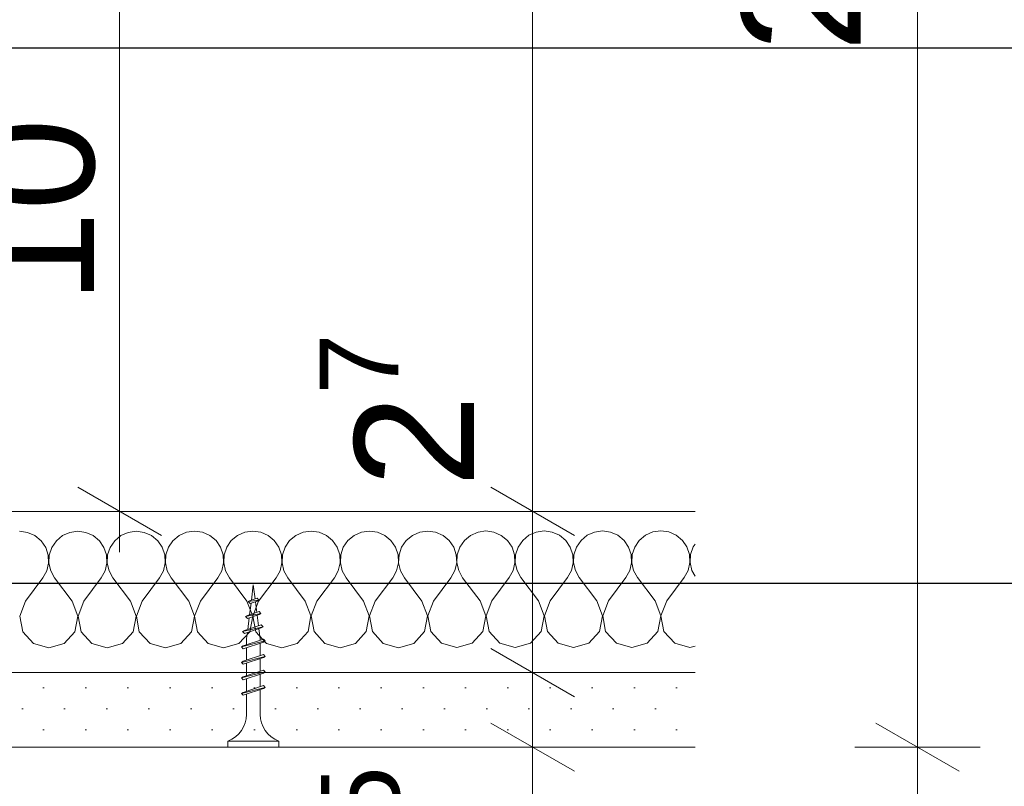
# Model space of a CAD drawing. Header units: metres. Extents: x -4 to 99, y -11 to 17.
# Tile 724 of 747: x 83.97 to 84.135, y -10.259 to -10.131. Entities that reach past the tile are written whole.
import ezdxf

# ---------------------------------------------------------------- set-up
doc = ezdxf.new("R2010")
doc.units = ezdxf.units.M
doc.header["$MEASUREMENT"] = 0
for name, color, linetype in [('152 - Bemaßung_ Beschriftung.Ausbau', 7, 'Continuous'), ('301 - Elemente.Linie', 7, 'Continuous'), ('653 - Abdeckung.TB Verkofferung', 7, 'Continuous'), ('Neubau_651 - Abdeckung.Decke abgehängt_ bekleidet', 7, 'Continuous')]:
    doc.layers.add(name, color=color, linetype=linetype)
doc.styles.add('ERSTELLTER_STIL_2', font='txt')
doc.dimstyles.new('ERSTELLTER_STIL__15', dxfattribs={"dimtxt": 0.02, "dimasz": 0.01064, "dimexe": 0.18, "dimexo": 0.0625, "dimgap": 0, "dimtad": 1, "dimzin": 0, "dimdsep": 46, "dimtxsty": 'ERSTELLTER_STIL_2', "dimblk": 'ARROWHEAD_2', "dimblk1": 'ARROWHEAD_2', "dimblk2": 'ARROWHEAD_2', "dimcen": 0.09, "dimse1": 1, "dimse2": 1, "dimclrd": 7, "dimclre": 7, "dimclrt": 7, "dimazin": 0, "dimtfac": 1, "dimtdec": 4, "dimtmove": 0, "dimatfit": 3, "dimfxl": 1, "dimtolj": 1, "dimtzin": 0, "dimarcsym": 0})
doc.dimstyles.new('ERSTELLTER_STIL__5', dxfattribs={"dimtxt": 0.18, "dimasz": 0.00912, "dimexe": 0.18, "dimexo": 0.0625, "dimgap": 0, "dimtad": 0, "dimtih": 1, "dimtoh": 1, "dimdec": 4, "dimzin": 0, "dimdsep": 46, "dimcen": 0.09, "dimadec": 0, "dimazin": 0, "dimtfac": 1, "dimtdec": 4, "dimtmove": 0, "dimatfit": 3, "dimldrblk": 'ARROWHEAD_11', "dimfxl": 1, "dimtolj": 1, "dimtzin": 0, "dimarcsym": 0})

# ---------------------------------------------------------------- blocks, each defined once
blk = doc.blocks.new('*X665', base_point=(77.72272913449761, -19.65428605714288))
at = {"layer": '653 - Abdeckung.TB Verkofferung', "color": 1, "linetype": 'Continuous', "lineweight": 5}
for p, q in [((84.02815277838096, -10.21644014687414), (84.02681855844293, -10.21662702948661)), ((84.02948699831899, -10.21662520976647), (84.02815277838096, -10.21644014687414)), ((84.03791774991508, -10.21643348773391), (84.03658352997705, -10.21662037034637)), ((84.03925196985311, -10.21661855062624), (84.03791774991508, -10.21643348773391)), ((84.0476827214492, -10.21642682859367), (84.04634850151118, -10.21661371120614)), ((84.04901694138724, -10.216611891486), (84.0476827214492, -10.21642682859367)), ((84.05744769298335, -10.21642016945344), (84.05611347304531, -10.21660705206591)), ((84.05878191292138, -10.21660523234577), (84.05744769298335, -10.21642016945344)), ((84.06721266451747, -10.2164135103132), (84.06587844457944, -10.21660039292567)), ((84.0685468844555, -10.21659857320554), (84.06721266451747, -10.2164135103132)), ((84.0769776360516, -10.21640685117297), (84.07564341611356, -10.21659373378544)), ((84.07831185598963, -10.2165919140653), (84.0769776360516, -10.21640685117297)), ((83.97089716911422, -10.21666516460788), (83.9695629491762, -10.21648010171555)), ((83.97212982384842, -10.21720808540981), (83.97089716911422, -10.21666516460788)), ((83.97316707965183, -10.21806753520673), (83.97212982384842, -10.21720808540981)), ((83.97392997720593, -10.21917808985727), (83.97316707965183, -10.21806753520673)), ((83.97572379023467, -10.21806579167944), (83.97496089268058, -10.21917738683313)), ((83.97676104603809, -10.21720492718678), (83.97572379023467, -10.21806579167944)), ((83.97799370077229, -10.21666032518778), (83.97676104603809, -10.21720492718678)), ((83.97932792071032, -10.21647344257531), (83.97799370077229, -10.21666032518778)), ((83.98066214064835, -10.21665850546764), (83.97932792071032, -10.21647344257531)), ((83.98189479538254, -10.21720142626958), (83.98066214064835, -10.21665850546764)), ((83.98293205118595, -10.21806087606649), (83.98189479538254, -10.21720142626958)), ((83.98369494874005, -10.21917143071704), (83.98293205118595, -10.21806087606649)), ((83.9854887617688, -10.21805913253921), (83.98472586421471, -10.2191707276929)), ((83.98652601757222, -10.21719826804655), (83.9854887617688, -10.21805913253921)), ((83.98775867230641, -10.21665366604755), (83.98652601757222, -10.21719826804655)), ((83.98909289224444, -10.21646678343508), (83.98775867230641, -10.21665366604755)), ((83.99042711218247, -10.21665184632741), (83.98909289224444, -10.21646678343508)), ((83.99165976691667, -10.21719476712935), (83.99042711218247, -10.21665184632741)), ((83.99269702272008, -10.21805421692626), (83.99165976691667, -10.21719476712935)), ((83.99345992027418, -10.21916477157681), (83.99269702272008, -10.21805421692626)), ((83.99525373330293, -10.21805247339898), (83.99449083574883, -10.21916406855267)), ((83.99629098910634, -10.21719160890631), (83.99525373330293, -10.21805247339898)), ((83.99752364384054, -10.21664700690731), (83.99629098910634, -10.21719160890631)), ((83.99885786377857, -10.21646012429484), (83.99752364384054, -10.21664700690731)), ((84.0001920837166, -10.21664518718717), (83.99885786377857, -10.21646012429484)), ((84.0014247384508, -10.21718810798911), (84.0001920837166, -10.21664518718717)), ((84.00246199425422, -10.21804755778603), (84.0014247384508, -10.21718810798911)), ((84.0032248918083, -10.21915811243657), (84.00246199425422, -10.21804755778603)), ((84.00501870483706, -10.21804581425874), (84.00425580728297, -10.21915740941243)), ((84.00605596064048, -10.21718494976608), (84.00501870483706, -10.21804581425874)), ((84.00728861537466, -10.21664034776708), (84.00605596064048, -10.21718494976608)), ((84.00862283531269, -10.21645346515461), (84.00728861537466, -10.21664034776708)), ((84.00995705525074, -10.21663852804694), (84.0086228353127, -10.21645346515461)), ((84.01118970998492, -10.21718144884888), (84.00995705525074, -10.21663852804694)), ((84.01222696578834, -10.21804089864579), (84.01118970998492, -10.21718144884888)), ((84.01298986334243, -10.21915145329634), (84.01222696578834, -10.21804089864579)), ((84.01478367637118, -10.21803915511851), (84.0140207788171, -10.2191507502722)), ((84.0158209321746, -10.21717829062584), (84.01478367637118, -10.21803915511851)), ((84.0170535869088, -10.21663368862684), (84.0158209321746, -10.21717829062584)), ((84.01838780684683, -10.21644680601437), (84.0170535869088, -10.21663368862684)), ((84.01972202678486, -10.21663186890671), (84.01838780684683, -10.21644680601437)), ((84.02095468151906, -10.21717478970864), (84.01972202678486, -10.21663186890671)), ((84.02199193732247, -10.21803423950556), (84.02095468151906, -10.21717478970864)), ((84.02275483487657, -10.2191447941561), (84.02199193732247, -10.21803423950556)), ((84.0245486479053, -10.21803249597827), (84.02378575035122, -10.21914409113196)), ((84.02558590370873, -10.21717163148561), (84.0245486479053, -10.21803249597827)), ((84.02681855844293, -10.21662702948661), (84.02558590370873, -10.21717163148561)), ((84.03071965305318, -10.21716813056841), (84.02948699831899, -10.21662520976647)), ((84.0317569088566, -10.21802758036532), (84.03071965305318, -10.21716813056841)), ((84.03251980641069, -10.21913813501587), (84.0317569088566, -10.21802758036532)), ((84.03431361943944, -10.21802583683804), (84.03355072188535, -10.21913743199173)), ((84.03535087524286, -10.21716497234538), (84.03431361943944, -10.21802583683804)), ((84.03658352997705, -10.21662037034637), (84.03535087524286, -10.21716497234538)), ((84.04048462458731, -10.21716147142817), (84.03925196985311, -10.21661855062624)), ((84.04152188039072, -10.21802092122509), (84.04048462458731, -10.21716147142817)), ((84.04228477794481, -10.21913147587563), (84.04152188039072, -10.21802092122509)), ((84.04407859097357, -10.2180191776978), (84.04331569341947, -10.21913077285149)), ((84.04511584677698, -10.21715831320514), (84.04407859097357, -10.2180191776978)), ((84.04634850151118, -10.21661371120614), (84.04511584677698, -10.21715831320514)), ((84.05024959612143, -10.21715481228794), (84.04901694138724, -10.216611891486)), ((84.05128685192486, -10.21801426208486), (84.05024959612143, -10.21715481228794)), ((84.05204974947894, -10.2191248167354), (84.05128685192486, -10.21801426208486)), ((84.0538435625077, -10.21801251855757), (84.05308066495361, -10.21912411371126)), ((84.05488081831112, -10.21715165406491), (84.0538435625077, -10.21801251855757)), ((84.05611347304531, -10.21660705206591), (84.05488081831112, -10.21715165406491)), ((84.06001456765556, -10.21714815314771), (84.05878191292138, -10.21660523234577)), ((84.06105182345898, -10.21800760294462), (84.06001456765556, -10.21714815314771)), ((84.06181472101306, -10.21911815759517), (84.06105182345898, -10.21800760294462)), ((84.06360853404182, -10.21800585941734), (84.06284563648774, -10.21911745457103)), ((84.06464578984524, -10.21714499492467), (84.06360853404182, -10.21800585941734)), ((84.06587844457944, -10.21660039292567), (84.06464578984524, -10.21714499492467)), ((84.0697795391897, -10.21714149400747), (84.0685468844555, -10.21659857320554)), ((84.0708167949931, -10.21800094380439), (84.0697795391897, -10.21714149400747)), ((84.0715796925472, -10.21911149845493), (84.0708167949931, -10.21800094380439)), ((84.07337350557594, -10.2179992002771), (84.07261060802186, -10.21911079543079)), ((84.07441076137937, -10.21713833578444), (84.07337350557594, -10.2179992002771)), ((84.07564341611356, -10.21659373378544), (84.07441076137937, -10.21713833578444)), ((84.07954451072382, -10.21713483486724), (84.07831185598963, -10.2165919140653)), ((84.08058176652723, -10.21799428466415), (84.07954451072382, -10.21713483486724)), ((84.08134466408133, -10.2191048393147), (84.08058176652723, -10.21799428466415)), ((83.97436044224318, -10.22045521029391), (83.97392997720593, -10.21917808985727)), ((83.97496089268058, -10.21917738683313), (83.97453042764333, -10.2204550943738)), ((83.9841254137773, -10.22044855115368), (83.98369494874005, -10.21917143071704)), ((83.98472586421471, -10.2191707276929), (83.98429539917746, -10.22044843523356)), ((83.99389038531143, -10.22044189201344), (83.99345992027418, -10.21916477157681)), ((83.99449083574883, -10.21916406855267), (83.99406037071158, -10.22044177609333)), ((84.00365535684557, -10.22043523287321), (84.0032248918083, -10.21915811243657)), ((84.00425580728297, -10.21915740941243), (84.0038253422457, -10.22043511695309)), ((84.0134203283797, -10.22042857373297), (84.01298986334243, -10.21915145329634)), ((84.0140207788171, -10.2191507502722), (84.01359031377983, -10.22042845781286)), ((84.02318529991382, -10.22042191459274), (84.02275483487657, -10.2191447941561)), ((84.02378575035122, -10.21914409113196), (84.02335528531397, -10.22042179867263)), ((84.03295027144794, -10.22041525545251), (84.03251980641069, -10.21913813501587)), ((84.03355072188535, -10.21913743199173), (84.0331202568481, -10.22041513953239)), ((84.04271524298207, -10.22040859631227), (84.04228477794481, -10.21913147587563)), ((84.04331569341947, -10.21913077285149), (84.04288522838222, -10.22040848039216)), ((84.05248021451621, -10.22040193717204), (84.05204974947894, -10.2191248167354)), ((84.05308066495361, -10.21912411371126), (84.05265019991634, -10.22040182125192)), ((84.06224518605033, -10.2203952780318), (84.06181472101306, -10.21911815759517)), ((84.06284563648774, -10.21911745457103), (84.06241517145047, -10.22039516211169)), ((84.07201015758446, -10.22038861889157), (84.0715796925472, -10.21911149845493)), ((84.07261060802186, -10.21911079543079), (84.0721801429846, -10.22038850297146)), ((84.08177512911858, -10.22038195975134), (84.08134466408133, -10.2191048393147)), ((84.08237557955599, -10.21910413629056), (84.08194511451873, -10.22038184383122)), ((84.08271143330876, -10.21861477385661), (84.08237557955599, -10.21910413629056)), ((83.97442570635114, -10.22180167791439), (83.97436044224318, -10.22045521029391)), ((83.97453042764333, -10.2204550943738), (83.97446516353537, -10.22180165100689)), ((83.98419067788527, -10.22179501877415), (83.9841254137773, -10.22044855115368)), ((83.98429539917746, -10.22044843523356), (83.9842301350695, -10.22179499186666)), ((83.99395564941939, -10.22178835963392), (83.99389038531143, -10.22044189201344)), ((83.99406037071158, -10.22044177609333), (83.99399510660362, -10.22178833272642)), ((84.00372062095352, -10.22178170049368), (84.00365535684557, -10.22043523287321)), ((84.0038253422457, -10.22043511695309), (84.00376007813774, -10.22178167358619)), ((84.01348559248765, -10.22177504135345), (84.0134203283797, -10.22042857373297)), ((84.01359031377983, -10.22042845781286), (84.01352504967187, -10.22177501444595)), ((84.02325056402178, -10.22176838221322), (84.02318529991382, -10.22042191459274)), ((84.02335528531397, -10.22042179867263), (84.02329002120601, -10.22176835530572)), ((84.0330155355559, -10.22176172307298), (84.03295027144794, -10.22041525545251)), ((84.0331202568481, -10.22041513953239), (84.03305499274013, -10.22176169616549)), ((84.04278050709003, -10.22175506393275), (84.04271524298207, -10.22040859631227)), ((84.04288522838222, -10.22040848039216), (84.04281996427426, -10.22175503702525)), ((84.05254547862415, -10.22174840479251), (84.05248021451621, -10.22040193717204)), ((84.05265019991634, -10.22040182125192), (84.05258493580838, -10.22174837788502)), ((84.0623104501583, -10.22174174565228), (84.06224518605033, -10.2203952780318)), ((84.06241517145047, -10.22039516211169), (84.06234990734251, -10.22174171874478)), ((84.07207542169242, -10.22173508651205), (84.07201015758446, -10.22038861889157)), ((84.0721801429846, -10.22038850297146), (84.07211487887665, -10.22173505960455)), ((84.08184039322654, -10.22172842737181), (84.08177512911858, -10.22038195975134)), ((84.08194511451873, -10.22038184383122), (84.08187985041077, -10.22172840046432)), ((83.97412080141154, -10.22311499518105), (83.97442570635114, -10.22180167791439)), ((83.97446516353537, -10.22180165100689), (83.97477006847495, -10.22311455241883)), ((83.98388577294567, -10.22310833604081), (83.98419067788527, -10.22179501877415)), ((83.9842301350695, -10.22179499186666), (83.98453504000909, -10.2231078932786)), ((83.9936507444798, -10.22310167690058), (83.99395564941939, -10.22178835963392)), ((83.99399510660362, -10.22178833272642), (83.99430001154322, -10.22310123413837)), ((84.00341571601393, -10.22309501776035), (84.00372062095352, -10.22178170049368)), ((84.00376007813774, -10.22178167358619), (84.00406498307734, -10.22309457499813)), ((84.01318068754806, -10.22308835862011), (84.01348559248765, -10.22177504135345)), ((84.01352504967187, -10.22177501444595), (84.01382995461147, -10.2230879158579)), ((84.02294565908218, -10.22308169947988), (84.02325056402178, -10.22176838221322)), ((84.02329002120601, -10.22176835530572), (84.02359492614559, -10.22308125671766)), ((84.03271063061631, -10.22307504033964), (84.0330155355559, -10.22176172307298)), ((84.03305499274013, -10.22176169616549), (84.03335989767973, -10.22307459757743)), ((84.04247560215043, -10.22306838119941), (84.04278050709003, -10.22175506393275)), ((84.04281996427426, -10.22175503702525), (84.04312486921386, -10.22306793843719)), ((84.05224057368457, -10.22306172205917), (84.05254547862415, -10.22174840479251)), ((84.05258493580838, -10.22174837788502), (84.05288984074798, -10.22306127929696)), ((84.0620055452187, -10.22305506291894), (84.0623104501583, -10.22174174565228)), ((84.06234990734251, -10.22174171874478), (84.0626548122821, -10.22305462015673)), ((84.07177051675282, -10.22304840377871), (84.07207542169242, -10.22173508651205)), ((84.07211487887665, -10.22173505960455), (84.07241978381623, -10.22304796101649)), ((84.08088362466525, -10.22422193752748), (84.08153548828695, -10.22304174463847)), ((84.08153548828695, -10.22304174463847), (84.08184039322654, -10.22172842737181)), ((84.08187985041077, -10.22172840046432), (84.08218475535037, -10.22304130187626)), ((84.08218475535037, -10.22304130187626), (84.08271143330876, -10.22399412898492)), ((83.9705394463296, -10.22820606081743), (83.97346893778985, -10.22429518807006)), ((83.97346893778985, -10.22429518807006), (83.97412080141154, -10.22311499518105)), ((83.97477006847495, -10.22311455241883), (83.97542193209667, -10.22429385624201)), ((83.9783514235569, -10.22820073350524), (83.97542193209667, -10.22429385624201)), ((83.98030441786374, -10.22819940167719), (83.98323390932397, -10.22428852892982)), ((83.98323390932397, -10.22428852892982), (83.98388577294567, -10.22310833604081)), ((83.98453504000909, -10.2231078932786), (83.98518690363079, -10.22428719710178)), ((83.98811639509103, -10.22819407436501), (83.98518690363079, -10.22428719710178)), ((83.99006938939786, -10.22819274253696), (83.9929988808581, -10.22428186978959)), ((83.9929988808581, -10.22428186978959), (83.9936507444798, -10.22310167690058)), ((83.99430001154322, -10.22310123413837), (83.99495187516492, -10.22428053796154)), ((83.99788136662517, -10.22818741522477), (83.99495187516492, -10.22428053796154)), ((83.99983436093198, -10.22818608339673), (84.00276385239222, -10.22427521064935)), ((84.00276385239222, -10.22427521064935), (84.00341571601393, -10.22309501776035)), ((84.00406498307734, -10.22309457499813), (84.00471684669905, -10.22427387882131)), ((84.00764633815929, -10.22818075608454), (84.00471684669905, -10.22427387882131)), ((84.00959933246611, -10.22817942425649), (84.01252882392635, -10.22426855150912)), ((84.01252882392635, -10.22426855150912), (84.01318068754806, -10.22308835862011)), ((84.01382995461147, -10.2230879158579), (84.01448181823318, -10.22426721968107)), ((84.01741130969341, -10.2281740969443), (84.01448181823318, -10.22426721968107)), ((84.01936430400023, -10.22817276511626), (84.02229379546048, -10.22426189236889)), ((84.02229379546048, -10.22426189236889), (84.02294565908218, -10.22308169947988)), ((84.02359492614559, -10.22308125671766), (84.0242467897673, -10.22426056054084)), ((84.02717628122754, -10.22816743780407), (84.0242467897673, -10.22426056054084)), ((84.02912927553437, -10.22816610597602), (84.03205876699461, -10.22425523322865)), ((84.03205876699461, -10.22425523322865), (84.03271063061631, -10.22307504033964)), ((84.03335989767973, -10.22307459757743), (84.03401176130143, -10.2242539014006)), ((84.03694125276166, -10.22816077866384), (84.03401176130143, -10.2242539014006)), ((84.0388942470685, -10.22815944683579), (84.04182373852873, -10.22424857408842)), ((84.04182373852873, -10.22424857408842), (84.04247560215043, -10.22306838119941)), ((84.04312486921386, -10.22306793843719), (84.04377673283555, -10.22424724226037)), ((84.0467062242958, -10.2281541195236), (84.04377673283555, -10.22424724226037)), ((84.04865921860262, -10.22815278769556), (84.05158871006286, -10.22424191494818)), ((84.05158871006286, -10.22424191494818), (84.05224057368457, -10.22306172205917)), ((84.05288984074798, -10.22306127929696), (84.05354170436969, -10.22424058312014)), ((84.05647119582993, -10.22814746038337), (84.05354170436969, -10.22424058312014)), ((84.05842419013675, -10.22814612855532), (84.06135368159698, -10.22423525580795)), ((84.06135368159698, -10.22423525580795), (84.0620055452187, -10.22305506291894)), ((84.0626548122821, -10.22305462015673), (84.06330667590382, -10.2242339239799)), ((84.06623616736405, -10.22814080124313), (84.06330667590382, -10.2242339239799)), ((84.06818916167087, -10.22813946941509), (84.07111865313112, -10.22422859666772)), ((84.07111865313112, -10.22422859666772), (84.07177051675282, -10.22304840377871)), ((84.07241978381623, -10.22304796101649), (84.07307164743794, -10.22422726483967)), ((84.07600113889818, -10.2281341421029), (84.07307164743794, -10.22422726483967)), ((84.07795413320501, -10.22813281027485), (84.08088362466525, -10.22422193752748)), ((83.9705394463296, -10.22820606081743), (83.9695826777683, -10.2306995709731)), ((83.9793081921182, -10.23069293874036), (83.9783514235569, -10.22820073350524)), ((83.98030441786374, -10.22819940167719), (83.97934764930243, -10.23069291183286)), ((83.98907316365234, -10.23068627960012), (83.98811639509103, -10.22819407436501)), ((83.99006938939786, -10.22819274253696), (83.98911262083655, -10.23068625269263)), ((83.99883813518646, -10.23067962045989), (83.99788136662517, -10.22818741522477)), ((83.99983436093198, -10.22818608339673), (83.99887759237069, -10.2306795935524)), ((84.00860310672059, -10.23067296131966), (84.00764633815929, -10.22818075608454)), ((84.00959933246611, -10.22817942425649), (84.00864256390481, -10.23067293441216)), ((84.01836807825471, -10.23066630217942), (84.01741130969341, -10.2281740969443)), ((84.01936430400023, -10.22817276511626), (84.01840753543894, -10.23066627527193)), ((84.02813304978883, -10.23065964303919), (84.02717628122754, -10.22816743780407)), ((84.02912927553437, -10.22816610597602), (84.02817250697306, -10.23065961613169)), ((84.03789802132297, -10.23065298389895), (84.03694125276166, -10.22816077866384)), ((84.0388942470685, -10.22815944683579), (84.03793747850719, -10.23065295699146)), ((84.0476629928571, -10.23064632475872), (84.0467062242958, -10.2281541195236)), ((84.04865921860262, -10.22815278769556), (84.04770245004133, -10.23064629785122)), ((84.05742796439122, -10.23063966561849), (84.05647119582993, -10.22814746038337)), ((84.05842419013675, -10.22814612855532), (84.05746742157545, -10.23063963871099)), ((84.06719293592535, -10.23063300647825), (84.06623616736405, -10.22814080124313)), ((84.06818916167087, -10.22813946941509), (84.06723239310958, -10.23063297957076)), ((84.07695790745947, -10.23062634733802), (84.07600113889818, -10.2281341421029)), ((84.07795413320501, -10.22813281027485), (84.0769973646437, -10.23062632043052)), ((83.9695826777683, -10.2306995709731), (83.97007840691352, -10.23332315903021)), ((83.97881246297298, -10.23331720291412), (83.9793081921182, -10.23069293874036)), ((83.97934764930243, -10.23069291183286), (83.97984337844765, -10.23331649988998)), ((83.9885774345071, -10.23331054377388), (83.98907316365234, -10.23068627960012)), ((83.98911262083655, -10.23068625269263), (83.98960834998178, -10.23330984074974)), ((83.99834240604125, -10.23330388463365), (83.99883813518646, -10.23067962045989)), ((83.99887759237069, -10.2306795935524), (83.9993733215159, -10.23330318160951)), ((84.00810737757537, -10.23329722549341), (84.00860310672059, -10.23067296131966)), ((84.00864256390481, -10.23067293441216), (84.00913829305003, -10.23329652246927)), ((84.0178723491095, -10.23329056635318), (84.01836807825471, -10.23066630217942)), ((84.01840753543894, -10.23066627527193), (84.01890326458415, -10.23328986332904)), ((84.02763732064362, -10.23328390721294), (84.02813304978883, -10.23065964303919)), ((84.02817250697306, -10.23065961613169), (84.02866823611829, -10.2332832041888)), ((84.03740229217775, -10.23327724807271), (84.03789802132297, -10.23065298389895)), ((84.03793747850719, -10.23065295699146), (84.03843320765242, -10.23327654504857)), ((84.04716726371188, -10.23327058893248), (84.0476629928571, -10.23064632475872)), ((84.04770245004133, -10.23064629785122), (84.04819817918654, -10.23326988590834)), ((84.05693223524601, -10.23326392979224), (84.05742796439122, -10.23063966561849)), ((84.05746742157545, -10.23063963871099), (84.05796315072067, -10.2332632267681)), ((84.06669720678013, -10.23325727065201), (84.06719293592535, -10.23063300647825)), ((84.06723239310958, -10.23063297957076), (84.06772812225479, -10.23325656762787)), ((84.07646217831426, -10.23325061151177), (84.07695790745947, -10.23062634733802)), ((84.0769973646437, -10.23062632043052), (84.07749309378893, -10.23324990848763)), ((83.97007840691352, -10.23332315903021), (83.97187856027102, -10.23529316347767)), ((83.97701230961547, -10.23528966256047), (83.97881246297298, -10.23331720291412)), ((83.97984337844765, -10.23331649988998), (83.98164353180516, -10.23528650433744)), ((83.9867772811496, -10.23528300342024), (83.9885774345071, -10.23331054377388)), ((83.98960834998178, -10.23330984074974), (83.99140850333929, -10.2352798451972)), ((83.99654225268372, -10.23527634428), (83.99834240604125, -10.23330388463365)), ((83.9993733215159, -10.23330318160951), (84.00117347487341, -10.23527318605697)), ((84.00630722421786, -10.23526968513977), (84.00810737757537, -10.23329722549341)), ((84.00913829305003, -10.23329652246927), (84.01093844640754, -10.23526652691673)), ((84.01607219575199, -10.23526302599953), (84.0178723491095, -10.23329056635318)), ((84.01890326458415, -10.23328986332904), (84.02070341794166, -10.2352598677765)), ((84.02583716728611, -10.2352563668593), (84.02763732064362, -10.23328390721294)), ((84.02866823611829, -10.2332832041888), (84.0304683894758, -10.23525320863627)), ((84.03560213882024, -10.23524970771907), (84.03740229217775, -10.23327724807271)), ((84.03843320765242, -10.23327654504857), (84.04023336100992, -10.23524654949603)), ((84.04536711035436, -10.23524304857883), (84.04716726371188, -10.23327058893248)), ((84.04819817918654, -10.23326988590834), (84.04999833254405, -10.2352398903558)), ((84.0551320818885, -10.2352363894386), (84.05693223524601, -10.23326392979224)), ((84.05796315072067, -10.2332632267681), (84.05976330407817, -10.23523323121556)), ((84.06489705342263, -10.23522973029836), (84.06669720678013, -10.23325727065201)), ((84.06772812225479, -10.23325656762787), (84.0695282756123, -10.23522657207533)), ((84.07466202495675, -10.23522307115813), (84.07646217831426, -10.23325061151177)), ((84.07749309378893, -10.23324990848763), (84.07929324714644, -10.2352199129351)), ((83.97187856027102, -10.23529316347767), (83.97444543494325, -10.23602114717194)), ((83.97444543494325, -10.23602114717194), (83.97701230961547, -10.23528966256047)), ((83.98164353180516, -10.23528650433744), (83.98421040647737, -10.2360144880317)), ((83.98421040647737, -10.2360144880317), (83.9867772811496, -10.23528300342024)), ((83.99140850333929, -10.2352798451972), (83.99397537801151, -10.23600782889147)), ((83.99397537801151, -10.23600782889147), (83.99654225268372, -10.23527634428)), ((84.00117347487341, -10.23527318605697), (84.00374034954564, -10.23600116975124)), ((84.00374034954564, -10.23600116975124), (84.00630722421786, -10.23526968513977)), ((84.01093844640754, -10.23526652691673), (84.01350532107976, -10.235994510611)), ((84.01350532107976, -10.235994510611), (84.01607219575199, -10.23526302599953)), ((84.02070341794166, -10.2352598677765), (84.02327029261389, -10.23598785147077)), ((84.02327029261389, -10.23598785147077), (84.02583716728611, -10.2352563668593)), ((84.0304683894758, -10.23525320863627), (84.03303526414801, -10.23598119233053)), ((84.03303526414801, -10.23598119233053), (84.03560213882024, -10.23524970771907)), ((84.04023336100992, -10.23524654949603), (84.04280023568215, -10.2359745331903)), ((84.04280023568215, -10.2359745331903), (84.04536711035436, -10.23524304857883)), ((84.04999833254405, -10.2352398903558), (84.05256520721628, -10.23596787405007)), ((84.05256520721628, -10.23596787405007), (84.0551320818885, -10.2352363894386)), ((84.05976330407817, -10.23523323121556), (84.0623301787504, -10.23596121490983)), ((84.0623301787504, -10.23596121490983), (84.06489705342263, -10.23522973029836)), ((84.0695282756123, -10.23522657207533), (84.07209515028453, -10.2359545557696)), ((84.07209515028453, -10.2359545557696), (84.07466202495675, -10.23522307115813)), ((84.07929324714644, -10.2352199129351), (84.08186012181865, -10.23594789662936)), ((84.08186012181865, -10.23594789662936), (84.08271143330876, -10.23570529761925))]:
    blk.add_line(p, q, dxfattribs=at)
blk = doc.blocks.new('*D694', base_point=(77.72272913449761, -19.65428605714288))
at = {"layer": '152 - Bemaßung_ Beschriftung.Ausbau', "color": 7, "linetype": 'Continuous', "lineweight": 5}
for p, q in [((84.11296786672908, -10.24860408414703), (84.12696786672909, -10.25668698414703)), ((84.13046786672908, -10.25264553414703), (84.10946786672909, -10.25264553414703)), ((84.11996786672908, -10.67703607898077), (84.11996786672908, -10.25264553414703)), ((84.11296786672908, -10.67299462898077), (84.12696786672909, -10.68107752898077)), ((84.13046786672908, -10.67703607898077), (84.10946786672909, -10.67703607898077)), ((84.11996786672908, -10.68388207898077), (84.11996786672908, -10.67703607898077))]:
    blk.add_line(p, q, dxfattribs=at)
at = {"layer": '152 - Bemaßung_ Beschriftung.Ausbau', "color": 7, "lineweight": 5, "insert": (84.11596781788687, -10.49003490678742), "char_height": 0.02, "attachment_point": 7, "rotation": 90, "style": 'ERSTELLTER_STIL_2'}
blk.add_mtext('\\A1;{\\pql;\\fArial|b0|i0|c0|p38;42\\fArial|b0|i0|c0|p38;\\A1{\\H.66x;\\S44^  ;}}', dxfattribs=at)
blk = doc.blocks.new('ARROWHEAD_2')
at = {"color": 0, "linetype": 'Continuous', "lineweight": 0}
for p, q in [((-0.3781315, -0.655), (0.3781315, 0.655)), ((0, 0), (-1, 0))]:
    blk.add_line(p, q, dxfattribs=at)
blk = doc.blocks.new('*D695', base_point=(77.72272913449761, -19.65428605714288))
at = {"layer": '152 - Bemaßung_ Beschriftung.Ausbau', "color": 7, "linetype": 'Continuous', "lineweight": 5}
for p, q in [((84.11996786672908, -9.969286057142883), (84.11996786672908, -9.962440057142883)), ((84.12696786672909, -9.973327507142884), (84.11296786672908, -9.965244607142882)), ((84.13046786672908, -9.969286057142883), (84.10946786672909, -9.969286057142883)), ((84.11996786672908, -10.25264553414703), (84.11996786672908, -9.969286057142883)), ((84.11296786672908, -10.24860408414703), (84.12696786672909, -10.25668698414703)), ((84.13046786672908, -10.25264553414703), (84.10946786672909, -10.25264553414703))]:
    blk.add_line(p, q, dxfattribs=at)
at = {"layer": '152 - Bemaßung_ Beschriftung.Ausbau', "color": 7, "lineweight": 5, "insert": (84.11629696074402, -10.13615989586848), "char_height": 0.02, "attachment_point": 7, "rotation": 90, "style": 'ERSTELLTER_STIL_2'}
blk.add_mtext('\\A1;{\\pql;\\fArial|b0|i0|c0|p38;28\\fArial|b0|i0|c0|p38;\\A1{\\H.66x;\\S34^  ;}}', dxfattribs=at)
blk = doc.blocks.new('*D708', base_point=(77.72272913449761, -19.65428605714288))
at = {"layer": '152 - Bemaßung_ Beschriftung.Ausbau', "color": 7, "linetype": 'Continuous', "lineweight": 5}
for p, q in [((84.04849458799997, -10.24860408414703), (84.06249458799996, -10.25668698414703)), ((84.06599458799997, -10.25264553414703), (84.04499458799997, -10.25264553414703)), ((84.05549458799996, -10.61928606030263), (84.05549458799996, -10.25264553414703)), ((84.04849458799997, -10.61524461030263), (84.06249458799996, -10.62332751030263)), ((84.06599458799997, -10.61928606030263), (84.04499458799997, -10.61928606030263))]:
    blk.add_line(p, q, dxfattribs=at)
at = {"layer": '152 - Bemaßung_ Beschriftung.Ausbau', "color": 7, "lineweight": 5, "char_height": 0.02, "attachment_point": 7, "rotation": 90, "style": 'ERSTELLTER_STIL_2'}
for s, insert in [('\\A1;{\\pql;\\fArial|b0|i0|c0|p38;1\\fArial|b0|i0|c0|p38;\\A1{\\H.66x;\\S25^  ;}}', (84.05171177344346, -10.29190253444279)), ('\\A1;{\\pql;\\fArial|b0|i0|c0|p38;36\\fArial|b0|i0|c0|p38;\\A1{\\H.66x;\\S66^  ;}}', (84.05183739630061, -10.46115989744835)), ('\\A1;{\\pql;\\fArial|b0|i0|c0|p38;1\\fArial|b0|i0|c0|p38;\\A1{\\H.66x;\\S83^  ;}}', (84.05172082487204, -10.61524006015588))]:
    blk.add_mtext(s, dxfattribs=dict(at, insert=insert))
blk = doc.blocks.new('*D709', base_point=(77.72272913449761, -19.65428605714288))
at = {"layer": '152 - Bemaßung_ Beschriftung.Ausbau', "color": 7, "linetype": 'Continuous', "lineweight": 5}
for p, q in [((84.04849458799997, -10.23610408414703), (84.06249458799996, -10.24418698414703)), ((84.06599458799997, -10.24014553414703), (84.04499458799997, -10.24014553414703)), ((84.05549458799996, -10.25264553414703), (84.05549458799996, -10.24014553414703)), ((84.04849458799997, -10.24860408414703), (84.06249458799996, -10.25668698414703)), ((84.06599458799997, -10.25264553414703), (84.04499458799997, -10.25264553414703))]:
    blk.add_line(p, q, dxfattribs=at)
blk = doc.blocks.new('*D710', base_point=(77.72272913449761, -19.65428605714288))
at = {"layer": '152 - Bemaßung_ Beschriftung.Ausbau', "color": 7, "linetype": 'Continuous', "lineweight": 5}
for p, q in [((84.04849458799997, -10.20910408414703), (84.06249458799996, -10.21718698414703)), ((84.06599458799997, -10.21314553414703), (84.04499458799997, -10.21314553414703)), ((84.05549458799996, -10.24014553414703), (84.05549458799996, -10.21314553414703)), ((84.04849458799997, -10.23610408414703), (84.06249458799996, -10.24418698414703)), ((84.06599458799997, -10.24014553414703), (84.04499458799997, -10.24014553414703))]:
    blk.add_line(p, q, dxfattribs=at)
blk = doc.blocks.new('*D711', base_point=(77.72272913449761, -19.65428605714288))
at = {"layer": '152 - Bemaßung_ Beschriftung.Ausbau', "color": 7, "linetype": 'Continuous', "lineweight": 5}
for p, q in [((84.05549458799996, -9.969286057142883), (84.05549458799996, -9.962440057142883)), ((84.06249458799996, -9.973327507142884), (84.04849458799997, -9.965244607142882)), ((84.06599458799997, -9.969286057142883), (84.04499458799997, -9.969286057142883)), ((84.05549458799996, -10.21314553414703), (84.05549458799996, -9.969286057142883)), ((84.04849458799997, -10.20910408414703), (84.06249458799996, -10.21718698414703)), ((84.06599458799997, -10.21314553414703), (84.04499458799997, -10.21314553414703))]:
    blk.add_line(p, q, dxfattribs=at)
at = {"layer": '152 - Bemaßung_ Beschriftung.Ausbau', "color": 7, "lineweight": 5, "char_height": 0.02, "attachment_point": 7, "rotation": 90, "style": 'ERSTELLTER_STIL_2'}
for s, insert in [('\\A1;{\\pql;\\fArial|b0|i0|c0|p38;24\\fArial|b0|i0|c0|p38;\\A1{\\H.66x;\\S39^  ;}}', (84.05172082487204, -10.10381284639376)), ('\\A1;{\\pql;\\fArial|b0|i0|c0|p38;2\\fArial|b0|i0|c0|p38;\\A1{\\H.66x;\\S7^  ;}}', (84.05149453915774, -10.20909953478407))]:
    blk.add_mtext(s, dxfattribs=dict(at, insert=insert))
blk = doc.blocks.new('*D713', base_point=(77.72272913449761, -19.65428605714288))
at = {"layer": '152 - Bemaßung_ Beschriftung.Ausbau', "color": 7, "linetype": 'Continuous', "lineweight": 5}
for p, q in [((83.98631166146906, -10.11314553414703), (83.98631166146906, -10.10629953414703)), ((83.99331166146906, -10.11718698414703), (83.97931166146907, -10.10910408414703)), ((83.99681166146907, -10.11314553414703), (83.97581166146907, -10.11314553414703)), ((83.98631166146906, -10.21314553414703), (83.98631166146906, -10.11314553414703)), ((83.97931166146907, -10.20910408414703), (83.99331166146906, -10.21718698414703)), ((83.99681166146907, -10.21314553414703), (83.97581166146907, -10.21314553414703)), ((83.98631166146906, -10.21999153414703), (83.98631166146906, -10.21314553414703))]:
    blk.add_line(p, q, dxfattribs=at)
at = {"layer": '152 - Bemaßung_ Beschriftung.Ausbau', "color": 7, "lineweight": 5, "insert": (83.98231166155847, -10.17832273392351), "char_height": 0.02, "attachment_point": 7, "rotation": 90, "style": 'ERSTELLTER_STIL_2'}
blk.add_mtext('\\A1;{\\pql;\\fArial|b0|i0|c0|p38;10}', dxfattribs=at)
blk = doc.blocks.new('ARROWHEAD_11')
at = {"color": 0, "linetype": 'Continuous', "lineweight": 0}
blk.add_line((0, 0), (-1, 0), dxfattribs=at)
at = {"color": 0, "linetype": 'Continuous', "lineweight": 0, "const_width": 0.25, "flags": 128}
blk.add_lwpolyline([(-0.125, 0, 1), (0.125, 0, 1)], format="xyb", close=True, dxfattribs=at)

msp = doc.modelspace()

# ---------------------------------------------------------------- hatches: boundary and pattern name
at = {"layer": 'Neubau_651 - Abdeckung.Decke abgehängt_ bekleidet', "linetype": 'Continuous', "lineweight": 5}
h = msp.add_hatch(dxfattribs=at)
h.set_pattern_fill('Gips_0004', style=0, pattern_type=2)
h.set_pattern_definition([(45, (77.72272913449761, -19.65428605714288), (-0.003535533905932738, 0.003535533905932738), [0, -0.005000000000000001])])
h.paths.add_polyline_path([(83.7377114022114, -10.25264553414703), (84.08271143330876, -10.25264553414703), (84.08271143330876, -10.24014553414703), (83.7377114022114, -10.24014553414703)])

# ---------------------------------------------------------------- linework, layer by layer
at = {"layer": '301 - Elemente.Linie', "color": 1, "linetype": 'Continuous', "lineweight": 5}
for p, q in [((84.00839155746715, -10.22800371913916), (84.00871188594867, -10.22544122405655)), ((84.00900634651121, -10.22779701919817), (84.00871188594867, -10.22544122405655)), ((84.00817923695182, -10.22807512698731), (84.00934475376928, -10.22768321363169)), ((84.00965974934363, -10.22799823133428), (84.00934475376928, -10.22768321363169)), ((84.00786424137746, -10.22825697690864), (84.00965974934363, -10.22799820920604)), ((84.00786424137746, -10.22825697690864), (84.00817923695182, -10.22807510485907)), ((84.00786424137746, -10.22825697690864), (84.00817923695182, -10.22857199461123)), ((84.0080844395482, -10.23046081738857), (84.00832674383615, -10.22852238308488)), ((84.00817923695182, -10.22857197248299), (84.00934475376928, -10.22818008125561)), ((84.00928870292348, -10.23005587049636), (84.00906596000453, -10.22827381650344)), ((84.00965974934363, -10.22799820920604), (84.00934475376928, -10.22818008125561)), ((84.00739394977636, -10.23076893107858), (84.00999094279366, -10.23024068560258)), ((84.00739394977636, -10.23076893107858), (84.00770894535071, -10.23058705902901)), ((84.00739394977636, -10.23076893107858), (84.00770894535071, -10.23108392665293)), ((84.00770894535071, -10.23058705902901), (84.00967594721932, -10.22992566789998)), ((84.00770894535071, -10.23108392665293), (84.00967594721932, -10.2304225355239)), ((84.00777729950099, -10.23291789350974), (84.00801960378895, -10.23097948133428)), ((84.009571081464, -10.23231476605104), (84.0093483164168, -10.23053271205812)), ((84.00999094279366, -10.23024068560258), (84.00967594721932, -10.22992566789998)), ((84.00999094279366, -10.23024066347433), (84.00967594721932, -10.2304225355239)), ((84.00692365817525, -10.23328088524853), (84.0103613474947, -10.23246995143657)), ((84.00723865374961, -10.23309901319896), (84.01004635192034, -10.23215495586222)), ((84.00723865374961, -10.23359588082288), (84.01004635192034, -10.23265180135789)), ((84.00983688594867, -10.2344412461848), (84.00963067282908, -10.23279158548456)), ((84.0103613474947, -10.23246992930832), (84.01004635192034, -10.23215493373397)), ((84.01036136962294, -10.23246995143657), (84.01004635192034, -10.23265180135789)), ((84.00692365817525, -10.23328086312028), (84.00723865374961, -10.23309901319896)), ((84.00692365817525, -10.23328086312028), (84.00723865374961, -10.23359585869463)), ((84.0070268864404, -10.23566369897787), (84.01039688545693, -10.23453055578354)), ((84.00758688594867, -10.23444122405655), (84.00771246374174, -10.23343655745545)), ((84.00758688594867, -10.23547540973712), (84.00758688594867, -10.23444120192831)), ((84.00983688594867, -10.23444122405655), (84.00983688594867, -10.23471886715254)), ((84.01071188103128, -10.23484557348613), (84.01039688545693, -10.23453055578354)), ((84.00671186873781, -10.23584557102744), (84.0070268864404, -10.23566369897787)), ((84.00671186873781, -10.23584557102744), (84.0070268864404, -10.23616056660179)), ((84.00671189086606, -10.23584557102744), (84.01071188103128, -10.23484557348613)), ((84.0070268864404, -10.23616056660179), (84.01039688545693, -10.2350274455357)), ((84.00758688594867, -10.23807539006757), (84.00758688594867, -10.23597225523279)), ((84.00983688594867, -10.23521571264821), (84.00983688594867, -10.23731884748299)), ((84.01071188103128, -10.23484557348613), (84.01039688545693, -10.23502742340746)), ((84.00671186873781, -10.23844555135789), (84.01071188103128, -10.23744555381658)), ((84.0070268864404, -10.23826367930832), (84.01039688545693, -10.23713053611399)), ((84.0070268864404, -10.23876054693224), (84.01039688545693, -10.2376274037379)), ((84.00983688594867, -10.2378157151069), (84.00983688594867, -10.23991884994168)), ((84.01071188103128, -10.23744555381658), (84.01039688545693, -10.23713053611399)), ((84.01071188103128, -10.23744555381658), (84.01039688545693, -10.2376274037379)), ((84.00671186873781, -10.23844555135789), (84.0070268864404, -10.23826367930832)), ((84.00671186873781, -10.23844555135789), (84.0070268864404, -10.23876054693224)), ((84.00758688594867, -10.24067539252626), (84.00758688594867, -10.23857225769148)), ((84.00671186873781, -10.24104553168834), (84.01071188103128, -10.24004553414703)), ((84.00671186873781, -10.24104553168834), (84.0070268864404, -10.24086368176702)), ((84.00671186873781, -10.24104553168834), (84.0070268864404, -10.24136054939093)), ((84.0070268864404, -10.24086368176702), (84.01039688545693, -10.23973053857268)), ((84.0070268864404, -10.24136054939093), (84.01039688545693, -10.2402274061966)), ((84.00758688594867, -10.24327537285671), (84.00758688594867, -10.24117223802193)), ((84.00983688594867, -10.24041569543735), (84.00983688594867, -10.24251883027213)), ((84.01071188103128, -10.24004553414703), (84.01039688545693, -10.23973053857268)), ((84.01071188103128, -10.24004553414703), (84.01039688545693, -10.2402274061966)), ((84.00671186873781, -10.24364553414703), (84.01071188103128, -10.24264553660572)), ((84.0070268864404, -10.24396055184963), (84.01039688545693, -10.24282740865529)), ((84.01071188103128, -10.24264553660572), (84.01039688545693, -10.24233054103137)), ((84.01071188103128, -10.24264553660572), (84.01039688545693, -10.24282740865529)), ((84.00671186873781, -10.24364553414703), (84.0070268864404, -10.24346368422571)), ((84.00671186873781, -10.24364553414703), (84.0070268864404, -10.24396055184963)), ((84.00758688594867, -10.24714553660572), (84.00758688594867, -10.24377224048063)), ((84.00983688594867, -10.24301569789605), (84.00983688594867, -10.24714553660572)), ((84.0044618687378, -10.25164553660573), (84.01296188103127, -10.25164553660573)), ((84.0044618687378, -10.25264553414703), (84.0044618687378, -10.25164553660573)), ((84.0044618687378, -10.25264553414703), (84.01296188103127, -10.25264553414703)), ((84.01296188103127, -10.25264553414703), (84.01296188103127, -10.25164553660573))]:
    msp.add_line(p, q, dxfattribs=at)
at = {"layer": '301 - Elemente.Linie', "color": 1, "linetype": 'Continuous', "lineweight": 5, "flags": 128}
msp.add_lwpolyline([(84.00702687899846, -10.24346367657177), (84.01039687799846, -10.24233054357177)], dxfattribs=at)
at = {"layer": '301 - Elemente.Linie', "color": 1, "linetype": 'Continuous', "lineweight": 5}
msp.add_lwpolyline([(84.00446188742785, -10.25164553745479, 0.3041913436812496), (84.00758687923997, -10.24714553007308)], format="xyb", dxfattribs=at)
msp.add_arc((84.01475549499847, -10.24706490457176), 0.004919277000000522, 180.9391580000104, 248.6163859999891, dxfattribs=at)
at = {"layer": 'Neubau_651 - Abdeckung.Decke abgehängt_ bekleidet', "color": 1, "linetype": 'Continuous', "lineweight": 9}
for p, q in [((84.08271143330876, -10.21314553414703), (83.7377114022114, -10.21314553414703)), ((84.08271143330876, -10.24014553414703), (83.7377114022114, -10.24014553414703)), ((84.08271143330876, -10.25264553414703), (83.7377114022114, -10.25264553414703))]:
    msp.add_line(p, q, dxfattribs=at)

# ---------------------------------------------------------------- block references
at = {"layer": '653 - Abdeckung.TB Verkofferung', "color": 1, "linetype": 'Continuous', "lineweight": 5}
msp.add_blockref('*X665', (77.72272913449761, -19.65428605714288), dxfattribs=at)

# ---------------------------------------------------------------- dimensions: what is measured, and where the dimension line sits
at = {"layer": '152 - Bemaßung_ Beschriftung.Ausbau', "color": 7, "linetype": 'Continuous', "lineweight": 5}
for base, p1, p2, picture, middle in [((84.05549458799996, -9.969286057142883), (84.08271143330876, -10.21314553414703), (84.08271143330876, -9.969286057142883), '*D711', (84.04149458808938, -10.05393044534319)), ((84.11996786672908, -9.969286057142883), (84.08271143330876, -10.25264553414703), (84.08271143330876, -9.969286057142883), '*D695', (84.10596786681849, -10.08627749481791)), ((83.98631166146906, -10.11314553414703), (83.98998807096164, -10.21314553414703), (84.08271143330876, -10.11314553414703), '*D713', (83.97231166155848, -10.16307563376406)), ((84.05549458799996, -10.21314553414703), (84.08271143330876, -10.24014553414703), (84.08271143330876, -10.21314553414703), '*D710', (84.04149458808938, -10.17446423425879)), ((84.05549458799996, -10.25264553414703), (83.73271138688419, -10.61928606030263), (84.08271143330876, -10.25264553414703), '*D708', (84.04149458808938, -10.41127749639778)), ((84.05549458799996, -10.24014553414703), (84.08271143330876, -10.25264553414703), (84.08271143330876, -10.24014553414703), '*D709', (84.04149458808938, -10.24964363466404)), ((84.11996786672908, -10.25264553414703), (83.77746139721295, -10.67703607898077), (84.08271143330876, -10.25264553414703), '*D694', (84.10596786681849, -10.44015250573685))]:
    dim = msp.add_linear_dim(base=base, p1=p1, p2=p2, angle=90, dimstyle='ERSTELLTER_STIL__15', dxfattribs=at)
    dim.commit()
    dim.dimension.update_dxf_attribs({"geometry": picture, "text_midpoint": middle, "dimtype": 160, "text_rotation": 90})

# ---------------------------------------------------------------- leaders
at = {"layer": '152 - Bemaßung_ Beschriftung.Ausbau', "color": 7, "linetype": 'Continuous', "lineweight": 9, "annotation_type": 0, "has_hookline": 1, "hookline_direction": 0}
for points, text_width in [([(83.86771179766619, -10.19706778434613), (83.93341977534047, -10.13547409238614), (84.15624147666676, -10.13547409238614)], 0.403146), ([(83.95086638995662, -10.2317228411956), (83.9615250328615, -10.225178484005), (84.15624147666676, -10.225178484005)], 0.24138), ([(83.93498869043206, -10.25264553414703), (83.98513278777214, -10.30690391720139), (84.15624147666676, -10.30690391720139)], 0.2907719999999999)]:
    msp.add_leader(points, dimstyle='ERSTELLTER_STIL__5', dxfattribs=dict(at, text_width=text_width))

doc.saveas('drawing.dxf')
